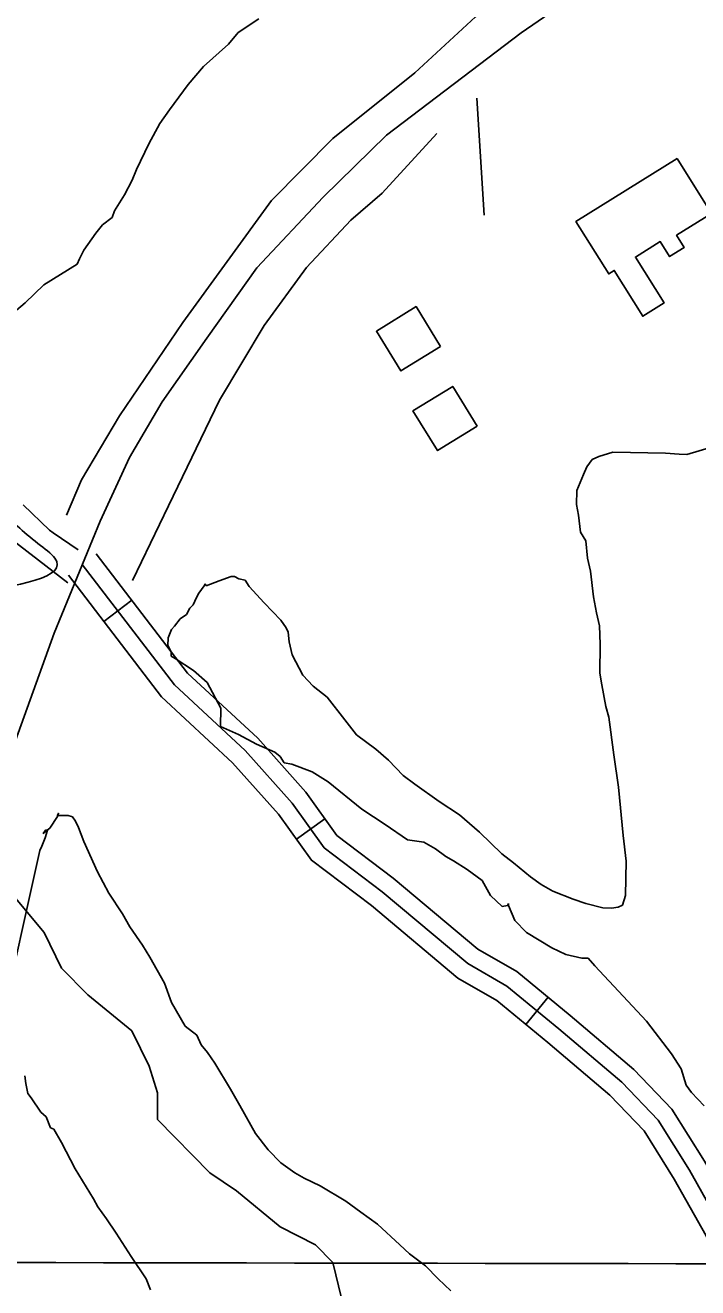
# Model space of a CAD drawing. Extents: x 3192986 to 3230865, y 867483 to 892886.
# Drawn here: x 3216460 to 3217036, y 884985 to 886066 of the extents above; entities that cross this region are included whole.
import ezdxf

# ---------------------------------------------------------------- set-up
doc = ezdxf.new("R2010")
doc.units = 0
for name, color, linetype in [('V-BLDG-OTLN', 7, 'Continuous'), ('V-GRID-MAJR', 7, 'Continuous'), ('V-ROAD-CNTR', 7, 'Continuous'), ('V-SITE-VEGE', 7, 'Continuous'), ('V-TOPO-SHOR', 7, 'Continuous')]:
    doc.layers.add(name, color=color, linetype=linetype)

msp = doc.modelspace()

# ---------------------------------------------------------------- linework, layer by layer
at = {"layer": 'V-BLDG-OTLN'}
for points in [[(3217018.3, 885952.1), (3217047.6, 885905), (3217017.7, 885886.4), (3217024.3, 885875.9), (3217011.8, 885868.1), (3217003.8, 885881), (3216982.5, 885867.7), (3217007, 885828.4), (3216988.8, 885817), (3216964.4, 885856.2), (3216959.6, 885853.2), (3216931.6, 885898)], [(3216815.7, 885791.2), (3216794.7, 885825.3), (3216760.7, 885804.2), (3216781.7, 885770.2)], [(3216847.1, 885722.9), (3216826.1, 885756.9), (3216792, 885735.9), (3216813.1, 885701.9)]]:
    msp.add_lwpolyline(points, close=True, dxfattribs=at)
at = {"layer": 'V-GRID-MAJR'}
msp.add_spline([(3197214.9, 885046.1), (3202441, 885034.4), (3207667.2, 885023.3), (3212893.3, 885013.1), (3218119.5, 885003.6), (3223345.6, 884994.8), (3228571.8, 884986.9)], degree=3, dxfattribs=at)
at = {"layer": 'V-ROAD-CNTR'}
for p, q in [((3216551.2, 885573.8), (3216527.4, 885555.6)), ((3216716.5, 885386.7), (3216692.2, 885369.2)), ((3216907.7, 885233.7), (3216888.7, 885210.5))]:
    msp.add_line(p, q, dxfattribs=at)
for points in [[(3217282.8, 886331.4), (3217045.5, 886170.5), (3216884.7, 886059.7), (3216769.4, 885972)], [(3216418.8, 885363.1), (3216484.7, 885545.7), (3216524.2, 885641.4), (3216549.4, 885696), (3216577.2, 885743.6), (3216615.6, 885798.1), (3216658.4, 885858.5), (3216715.2, 885919), (3216769.4, 885972)], [(3216458.4, 885655.4), (3216480.7, 885633.8), (3216483.9, 885631.4), (3216505.4, 885617)], [(3216436.1, 885635.2), (3216496.5, 885588.7)], [(3216520.8, 885613.5), (3216599, 885511.3), (3216659.1, 885455.7), (3216700.3, 885409.3), (3216726.8, 885372.3), (3216775.2, 885335.8), (3216847.6, 885274.9), (3216880.9, 885255.7), (3216926.7, 885218.1), (3216981.1, 885171.9), (3217013.8, 885137.8), (3217041.6, 885093.4), (3217069.8, 885043.4), (3217128.9, 884921.6), (3217207, 884774.2), (3217225.1, 884749.2), (3217249.3, 884735.4), (3217416.7, 884734.1)], [(3216508.9, 885604.4), (3216587.9, 885501.2), (3216648.4, 885445.1), (3216688.6, 885400), (3216716, 885361.7), (3216765.8, 885324), (3216838.9, 885262.6), (3216872.4, 885243.3), (3216917, 885206.6), (3216970.8, 885160.9), (3217001.9, 885128.6), (3217028.7, 885085.7), (3217056.5, 885036.4), (3217115.5, 884914.9)], [(3216497, 885595.3), (3216576.7, 885491.1), (3216637.6, 885434.6), (3216676.8, 885390.6), (3216705.1, 885351.1), (3216756.5, 885312.3), (3216830.3, 885250.2), (3216863.8, 885230.9), (3216907.4, 885195.1), (3216960.5, 885150), (3216990, 885119.3), (3217015.8, 885078.1), (3217043.2, 885029.5), (3217102.1, 884908.1), (3217181.4, 884758.2), (3217204.6, 884726.3), (3217240.4, 884706), (3217416.7, 884704.5)]]:
    msp.add_lwpolyline(points, dxfattribs=at)
msp.add_spline([(3215149.6, 889400.3), (3215155.9, 889267.8), (3215168.9, 889195.4), (3215160.6, 889137.3), (3215154.9, 889075.6), (3215164.4, 888991.1), (3215195.1, 888909.8), (3215210, 888842.2), (3215221.9, 888778.6), (3215221.6, 888687.8), (3215213.7, 888610.2), (3215209.9, 888580.9), (3215198.1, 888544), (3215180.6, 888492.6), (3215151.8, 888427.6), (3215144.7, 888383.9), (3215149.4, 888332.4), (3215179.5, 888265.9), (3215221.5, 888194.5), (3215247.7, 888146.7), (3215251.6, 888102.8), (3215251.4, 888061.4), (3215258.1, 888025.7), (3215272.7, 887982.1), (3215304.4, 887912.4), (3215338.5, 887846.4), (3215378, 887784.3), (3215410.9, 887728.3), (3215457.2, 887682.3), (3215490.5, 887647.9), (3215526.4, 887629.4), (3215571.3, 887624.1), (3215625, 887619.9), (3215699.1, 887611.6), (3215741.3, 887603.5), (3215785, 887581.7), (3215832.7, 887564), (3215882.5, 887543.1), (3215927.8, 887516.9), (3215982.7, 887460.3), (3216039.8, 887360.7), (3216082.9, 887294.2), (3216125.1, 887215.1), (3216163.7, 887141.7), (3216182, 887053.4), (3216206.3, 886963.2), (3216237.9, 886871.5), (3216258.9, 886828.6), (3216274.2, 886747.9), (3216285.4, 886688.1), (3216291.4, 886622.7), (3216286, 886531.6), (3216272.6, 886432.4), (3216265.5, 886374.2), (3216269.8, 886313.9), (3216279.2, 886242.5), (3216289.8, 886193.6), (3216315.9, 886099.5), (3216339.7, 886009.2), (3216363.6, 885942.8), (3216392.5, 885866.7), (3216411.5, 885800.1), (3216419.9, 885741.4), (3216427.6, 885690.9), (3216440.2, 885654.1), (3216470.9, 885622.4), (3216485.4, 885609.9), (3216409.2, 885579)], degree=3, dxfattribs=at)
at = {"layer": 'V-SITE-VEGE'}
for p, q in [((3216660.1, 886071.7), (3216642.5, 886060)), ((3216642.5, 886060), (3216634.1, 886050)), ((3216634.1, 886050), (3216612.7, 886031)), ((3216612.7, 886031), (3216599.6, 886015.6)), ((3216599.6, 886015.6), (3216583.7, 885993.8)), ((3216583.7, 885993.8), (3216575.3, 885982)), ((3216575.3, 885982), (3216565.8, 885964.7)), ((3216565.8, 885964.7), (3216555.4, 885942.8)), ((3216551.6, 885933.6), (3216545, 885920.9)), ((3216555.4, 885942.8), (3216551.6, 885933.6)), ((3216545, 885920.9), (3216536.5, 885907.2)), ((3216534.6, 885901.7), (3216526.3, 885895.4)), ((3216536.5, 885907.2), (3216534.6, 885901.7)), ((3216526.3, 885895.4), (3216520.6, 885888.1)), ((3216520.6, 885888.1), (3216510.3, 885873.6)), ((3216510.3, 885873.6), (3216506.5, 885866.3)), ((3216504.6, 885861.7), (3216475.9, 885843.8)), ((3216506.5, 885866.3), (3216504.6, 885861.7)), ((3216475.9, 885843.8), (3216460.1, 885828.4)), ((3216460.1, 885828.4), (3216452.6, 885822.1)), ((3216940.8, 885687.9), (3216945.5, 885694.3)), ((3216945.5, 885694.3), (3216951.1, 885697)), ((3216951.1, 885697), (3216963.1, 885700.5)), ((3216963.1, 885700.5), (3217008.1, 885699.8)), ((3217008.1, 885699.8), (3217020, 885698.8)), ((3217020, 885698.8), (3217026.4, 885698.7)), ((3217026.4, 885698.7), (3217047.6, 885704.8)), ((3216938, 885681.6), (3216940.8, 885687.9)), ((3216932.3, 885667.9), (3216938, 885681.6)), ((3216932.1, 885655.9), (3216932.3, 885667.9)), ((3216933.8, 885646.7), (3216932.1, 885655.9)), ((3216935.4, 885632), (3216933.8, 885646.7)), ((3216939.9, 885624.6), (3216935.4, 885632)), ((3216941.5, 885609.9), (3216939.9, 885624.6)), ((3216944.1, 885598.8), (3216941.5, 885609.9)), ((3216946.6, 885576.7), (3216944.1, 885598.8)), ((3216613.3, 885586.1), (3216614.2, 885587.9)), ((3216614.2, 885587.9), (3216615.1, 885586.1)), ((3216615.1, 885586.1), (3216626.2, 885590.5)), ((3216626.2, 885590.5), (3216636.4, 885594)), ((3216636.4, 885594), (3216639.1, 885594)), ((3216639.1, 885594), (3216642.8, 885592.1)), ((3216642.8, 885592.1), (3216648.3, 885591.1)), ((3216648.3, 885591.1), (3216651.9, 885585.5)), ((3216603.9, 885569.7), (3216606.7, 885576.1)), ((3216606.7, 885576.1), (3216608.6, 885579.7)), ((3216608.6, 885579.7), (3216613.3, 885586.1)), ((3216651.9, 885585.5), (3216664.5, 885571.6)), ((3216949.1, 885562.9), (3216946.6, 885576.7)), ((3216598.2, 885561.5), (3216601.1, 885567)), ((3216601.1, 885567), (3216603.9, 885569.7)), ((3216664.5, 885571.6), (3216679, 885556.7)), ((3216588, 885551.6), (3216592.7, 885557.9)), ((3216592.7, 885557.9), (3216598.2, 885561.5)), ((3216679, 885556.7), (3216683.5, 885550.2)), ((3216951.7, 885551.8), (3216949.1, 885562.9)), ((3216582.3, 885541.5), (3216585.2, 885548.8)), ((3216585.2, 885548.8), (3216588, 885551.6)), ((3216683.5, 885550.2), (3216685.3, 885546.5)), ((3216685.3, 885546.5), (3216686.1, 885538.2)), ((3216952.4, 885536.2), (3216951.7, 885551.8)), ((3216582.2, 885535.1), (3216582.3, 885541.5)), ((3216584.9, 885529.6), (3216582.2, 885535.1)), ((3216686.1, 885538.2), (3216688.7, 885527.1)), ((3216952.1, 885511.4), (3216952.4, 885536.2)), ((3216584.9, 885525.9), (3216584.9, 885529.6)), ((3216588.5, 885524), (3216584.9, 885525.9)), ((3216604, 885513.7), (3216588.5, 885524)), ((3216688.7, 885527.1), (3216697.6, 885509.6)), ((3216615.8, 885503.4), (3216604, 885513.7)), ((3216953.8, 885501.3), (3216952.1, 885511.4)), ((3216627.4, 885481.2), (3216615.8, 885503.4)), ((3216697.6, 885509.6), (3216706.7, 885500.3)), ((3216706.7, 885500.3), (3216718.5, 885490.9)), ((3216957.2, 885482.9), (3216953.8, 885501.3)), ((3216718.5, 885490.9), (3216733.8, 885471.4)), ((3216627.2, 885465.6), (3216627.4, 885481.2)), ((3216959.8, 885473.7), (3216957.2, 885482.9)), ((3216733.8, 885471.4), (3216743.7, 885458.4)), ((3216963.9, 885441.4), (3216959.8, 885473.7)), ((3216642.7, 885458.9), (3216627.2, 885465.6)), ((3216658.2, 885450.4), (3216642.7, 885458.9)), ((3216743.7, 885458.4), (3216760.1, 885446.2)), ((3216673.7, 885443.8), (3216658.2, 885450.4)), ((3216760.1, 885446.2), (3216771, 885436.9)), ((3216678.2, 885440), (3216673.7, 885443.8)), ((3216681.8, 885434.5), (3216678.2, 885440)), ((3216771, 885436.9), (3216783.6, 885423.8)), ((3216968.1, 885413.8), (3216963.9, 885441.4)), ((3216688.3, 885433.5), (3216681.8, 885434.5)), ((3216705.6, 885426.8), (3216688.3, 885433.5)), ((3216719.3, 885418.3), (3216705.6, 885426.8)), ((3216748.3, 885394.9), (3216719.3, 885418.3)), ((3216783.6, 885423.8), (3216793.6, 885416.3)), ((3216793.6, 885416.3), (3216814.6, 885401.3)), ((3216972.1, 885372.4), (3216968.1, 885413.8)), ((3216768.3, 885381.8), (3216748.3, 885394.9)), ((3216814.6, 885401.3), (3216831.8, 885390.1)), ((3216481, 885378.6), (3216487.6, 885388.6)), ((3216487.6, 885388.6), (3216487.9, 885389.5)), ((3216487.9, 885389.5), (3216488.5, 885389.5)), ((3216488.5, 885389.5), (3216496.8, 885389.4)), ((3216496.8, 885389.4), (3216500.5, 885388.4)), ((3216500.5, 885388.4), (3216503.2, 885384.7)), ((3216503.2, 885384.7), (3216505.8, 885379.2)), ((3216787.4, 885368.7), (3216768.3, 885381.8)), ((3216831.8, 885390.1), (3216849.1, 885375.1)), ((3216474.4, 885363.1), (3216477.2, 885370.4)), ((3216477.2, 885370.4), (3216479.2, 885376.8)), ((3216478.8, 885376.8), (3216481, 885378.6)), ((3216479.2, 885376.8), (3216478.8, 885376.8)), ((3216505.8, 885379.2), (3216510.3, 885367.2)), ((3216849.1, 885375.1), (3216868.1, 885356.5)), ((3216974.6, 885350.4), (3216972.1, 885372.4)), ((3216438.7, 885206.4), (3216472.5, 885359.4)), ((3216472.5, 885359.4), (3216474.4, 885363.1)), ((3216510.3, 885367.2), (3216521.8, 885341.3)), ((3216801.2, 885366.6), (3216787.4, 885368.7)), ((3216811.2, 885361), (3216801.2, 885366.6)), ((3216820.3, 885354.4), (3216811.2, 885361)), ((3216826.7, 885350.6), (3216820.3, 885354.4)), ((3216838.5, 885343.1), (3216826.7, 885350.6)), ((3216868.1, 885356.5), (3216878.1, 885349)), ((3216878.1, 885349), (3216892.6, 885336.8)), ((3216974.1, 885321), (3216974.6, 885350.4)), ((3216521.8, 885341.3), (3216531.7, 885322.8)), ((3216851.2, 885333.8), (3216838.5, 885343.1)), ((3216858.4, 885320.8), (3216851.2, 885333.8)), ((3216892.6, 885336.8), (3216901.7, 885330.3)), ((3216901.7, 885330.3), (3216911.7, 885324.6)), ((3216531.7, 885322.8), (3216543.4, 885305.2)), ((3216868.4, 885311.5), (3216858.4, 885320.8)), ((3216911.7, 885324.6), (3216929.1, 885317.9)), ((3216929.1, 885317.9), (3216940.1, 885314.1)), ((3216971.3, 885312.7), (3216974.1, 885321)), ((3216543.4, 885305.2), (3216549.6, 885294)), ((3216873, 885312.3), (3216868.4, 885311.5)), ((3216873.9, 885314.1), (3216873, 885312.3)), ((3216873.9, 885312.3), (3216873.9, 885314.1)), ((3216879.2, 885299.4), (3216873.9, 885312.3)), ((3216940.1, 885314.1), (3216954.7, 885310.2)), ((3216954.7, 885310.2), (3216962, 885310.1)), ((3216962, 885310.1), (3216967.6, 885311)), ((3216967.6, 885311), (3216971.3, 885312.7)), ((3216889.2, 885289.1), (3216879.2, 885299.4)), ((3216549.6, 885294), (3216560.4, 885278.3)), ((3216911, 885276), (3216889.2, 885289.1)), ((3216560.4, 885278.3), (3216566.7, 885268.1)), ((3216922.9, 885270.3), (3216911, 885276)), ((3216566.7, 885268.1), (3216579.3, 885245.9)), ((3216936.6, 885267.3), (3216922.9, 885270.3)), ((3216942.1, 885267.2), (3216936.6, 885267.3)), ((3216947.6, 885260.7), (3216942.1, 885267.2)), ((3216972, 885234.7), (3216947.6, 885260.7)), ((3216579.3, 885245.9), (3216585.4, 885229.2)), ((3216991.9, 885213.3), (3216972, 885234.7)), ((3216585.4, 885229.2), (3216597.1, 885208.9)), ((3216597.1, 885208.9), (3216607.1, 885201.4)), ((3217013.5, 885185.4), (3216991.9, 885213.3)), ((3216607.1, 885201.4), (3216610.6, 885193)), ((3216610.6, 885193), (3216616.1, 885186.5)), ((3216616.1, 885186.5), (3216622.4, 885177.3)), ((3216622.4, 885177.3), (3216635.8, 885155)), ((3217021.6, 885172.4), (3217013.5, 885185.4)), ((3216460.6, 885159.9), (3216459.8, 885166.5)), ((3217026, 885158.6), (3217021.6, 885172.4)), ((3216462.4, 885151.4), (3216460.6, 885159.9)), ((3216635.8, 885155), (3216643.9, 885141.1)), ((3217030.5, 885152.1), (3217026, 885158.6)), ((3216465.1, 885147.6), (3216462.4, 885151.4)), ((3216473.5, 885135.2), (3216465.1, 885147.6)), ((3217041.4, 885140.9), (3217030.5, 885152.1)), ((3216478.1, 885131.4), (3216473.5, 885135.2)), ((3216643.9, 885141.1), (3216657.3, 885117.1)), ((3216481.7, 885121.9), (3216478.1, 885131.4)), ((3216484.6, 885120.9), (3216481.7, 885121.9)), ((3216491, 885109.5), (3216484.6, 885120.9)), ((3216657.3, 885117.1), (3216668.1, 885103.1)), ((3216502.9, 885086.7), (3216491, 885109.5)), ((3216668.1, 885103.1), (3216679, 885091.9)), ((3216679, 885091.9), (3216690.8, 885083.5)), ((3216518.6, 885061), (3216502.9, 885086.7)), ((3216690.8, 885083.5), (3216699, 885078.8)), ((3216699, 885078.8), (3216712.7, 885072.2)), ((3216712.7, 885072.2), (3216734.6, 885059)), ((3216522.2, 885054.4), (3216518.6, 885061)), ((3216734.6, 885059), (3216747.3, 885049.6)), ((3216529.6, 885043.9), (3216522.2, 885054.4)), ((3216747.3, 885049.6), (3216761.8, 885039.3)), ((3216537.9, 885031.6), (3216529.6, 885043.9)), ((3216761.8, 885039.3), (3216780.9, 885021.6)), ((3216550.8, 885011.6), (3216537.9, 885031.6)), ((3216780.9, 885021.6), (3216789, 885014.1)), ((3216789, 885014.1), (3216802.7, 885003.8)), ((3216563.7, 884992.6), (3216550.8, 885011.6)), ((3216802.7, 885003.8), (3216813.5, 884992.7)), ((3216567.4, 884983.1), (3216563.7, 884992.6)), ((3216813.5, 884992.7), (3216824.4, 884982.4))]:
    msp.add_line(p, q, dxfattribs=at)
for points in [[(3216487.9, 885389.5), (3216487.6, 885389.5), (3216488.6, 885391.4)], [(3216478.8, 885376.8), (3216475.5, 885374.1), (3216477.3, 885376.8)]]:
    msp.add_lwpolyline(points, close=True, dxfattribs=at)
at = {"layer": 'V-TOPO-SHOR'}
msp.add_line((3216846.8, 886003.7), (3216852.9, 885903.7), dxfattribs=at)
for points in [[(3217012.7, 886185.8), (3216908.6, 886120.8), (3216845.7, 886073.3), (3216793.5, 886025.6), (3216723.3, 885969.2), (3216671, 885916.1), (3216595.1, 885811.6), (3216540.7, 885731.8), (3216508.1, 885676.8), (3216495.3, 885646.6)], [(3216551.8, 885590.7), (3216582.8, 885654.7), (3216626.5, 885745.2), (3216664.6, 885809.1), (3216700.8, 885858.7), (3216738.7, 885899.4), (3216765.7, 885922.4), (3216812.6, 885973.6)], [(3216431.4, 885342.6), (3216476.3, 885289.1), (3216491.2, 885258.7), (3216513.7, 885235.7), (3216551.2, 885205.1), (3216551.2, 885205.1), (3216566.1, 885174.7), (3216573.4, 885151.9), (3216573.2, 885129.1), (3216618.2, 885083.3), (3216640.8, 885067.9), (3216678.3, 885037.2), (3216708.5, 885021.8), (3216723.5, 885006.5), (3216730.8, 884976.1)]]:
    msp.add_lwpolyline(points, dxfattribs=at)

doc.saveas('drawing.dxf')
